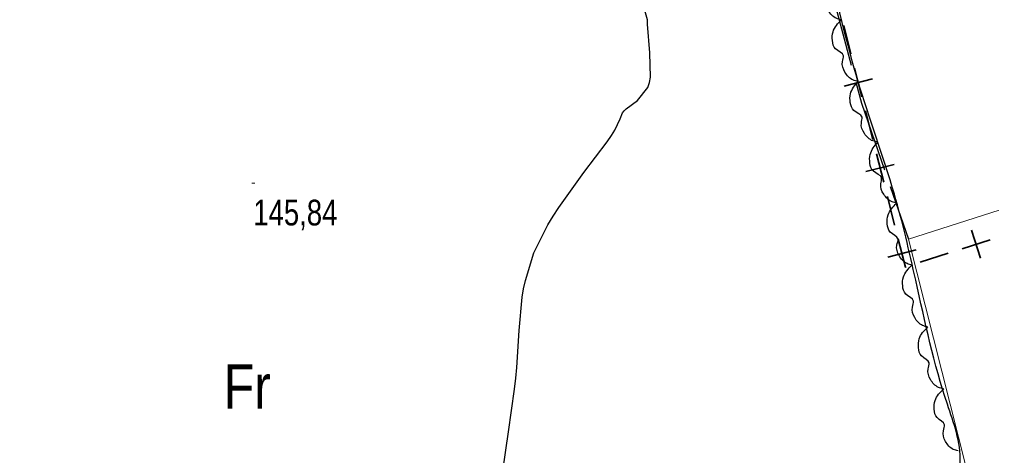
# Model space of a CAD drawing. Extents: x 487425 to 492029, y 4383576 to 4386788.
# Drawn here: x 490570.7 to 490901.3, y 4384428 to 4384576.1 of the extents above; entities that cross this region are included whole.
import ezdxf
from ezdxf.enums import TextEntityAlignment as Align

# ---------------------------------------------------------------- set-up
doc = ezdxf.new("R2010")
doc.units = 0
doc.header["$LTSCALE"] = 4
doc.linetypes.add('LONG_DASHED', pattern=[7.5, 6, -1.5])
for name, color, linetype, lineweight in [('25', 7, 'LONG_DASHED', 25), ('27', 7, 'Continuous', 25), ('34', 7, 'Continuous', 35), ('51', 7, 'Continuous', 13), ('7', 7, 'Continuous', 13), ('8', 7, 'Continuous', 25)]:
    doc.layers.add(name, color=color, linetype=linetype, lineweight=lineweight)
doc.layers.add('31', color=7, linetype='Continuous')

msp = doc.modelspace()

# ---------------------------------------------------------------- linework, layer by layer
at = {"layer": '25'}
msp.add_lwpolyline([(490822.86, 4384672.63), (490839.7, 4384612.75), (490857.05, 4384547.69), (490873.1, 4384501.45)], dxfattribs=at)
at = {"layer": '27'}
for points in [[(490644.78, 4384124.69), (490638.19, 4384129.74), (490611.93, 4384149.16), (490585.08, 4384170.76), (490577.45, 4384178.13), (490574.16, 4384180.84), (490570.8, 4384183.78), (490571.78, 4384185.57), (490577.79, 4384189), (490595.96, 4384198.62), (490628.01, 4384208.42), (490657.81, 4384219.73), (490696.53, 4384230.33), (490730.83, 4384241.48), (490779.38, 4384255.8), (490803.55, 4384263.9), (490813.08, 4384265.6), (490819.01, 4384268.73), (490819.16, 4384269.25), (490815.17, 4384288.46), (490806.93, 4384313.3), (490795.91, 4384340.4), (490788.55, 4384361.8), (490783.29, 4384382.06), (490785.25, 4384384), (490791.71, 4384389.83), (490809.42, 4384394.57), (490833.29, 4384403.42), (490867.28, 4384412.24), (490881.62, 4384417.45), (490889.66, 4384421.17), (490890.64, 4384425.59), (490886.28, 4384445.4), (490875.53, 4384487.5), (490868.27, 4384516.76), (490855.8, 4384555.49), (490841.78, 4384607.12), (490830.43, 4384647.04), (490824.36, 4384673.15), (490789.99, 4384663.66), (490752.38, 4384648.85), (490739.39, 4384643.12), (490734.37, 4384643.13), (490730.32, 4384643.15), (490723.95, 4384645.94), (490712.36, 4384656.17), (490699.8, 4384667.38), (490685.74, 4384680.25), (490684.24, 4384680.62), (490675.55, 4384682.3), (490665.76, 4384690.8), (490660.61, 4384700.27), (490659.04, 4384702.29), (490656.12, 4384704.63), (490633.77, 4384702.37), (490619.37, 4384698.82), (490617.37, 4384698.42)], [(490850.21, 4384576.04), (490848.5, 4384576.5), (490845.77, 4384579.14), (490844.91, 4384582.73), (490845.27, 4384584.76), (490842.59, 4384587.1), (490841.52, 4384589.88), (490841.72, 4384592.9), (490844.54, 4384596.98)], [(490855.91, 4384555.1), (490854.19, 4384555.56), (490851.47, 4384558.2), (490850.61, 4384561.79), (490850.96, 4384563.81), (490848.28, 4384566.15), (490847.21, 4384568.94), (490847.41, 4384571.96), (490850.22, 4384576.04)], [(490862.68, 4384534.48), (490860.95, 4384534.86), (490858.09, 4384537.35), (490857.04, 4384540.9), (490857.29, 4384542.93), (490854.5, 4384545.13), (490853.29, 4384547.86), (490853.33, 4384550.89), (490855.94, 4384555.11)], [(490869.21, 4384513.79), (490867.48, 4384514.18), (490864.65, 4384516.71), (490863.64, 4384520.26), (490863.91, 4384522.29), (490861.14, 4384524.52), (490859.95, 4384527.26), (490860.03, 4384530.28), (490862.67, 4384534.48)], [(490874.27, 4384492.68), (490872.57, 4384493.18), (490869.9, 4384495.88), (490869.11, 4384499.48), (490869.51, 4384501.5), (490866.88, 4384503.89), (490865.87, 4384506.7), (490866.13, 4384509.71), (490869.03, 4384513.74)], [(490879.58, 4384471.64), (490877.87, 4384472.13), (490875.19, 4384474.81), (490874.38, 4384478.41), (490874.77, 4384480.43), (490872.12, 4384482.81), (490871.1, 4384485.61), (490871.34, 4384488.63), (490874.22, 4384492.67)], [(490884.95, 4384450.61), (490883.24, 4384451.11), (490880.56, 4384453.78), (490879.75, 4384457.39), (490880.13, 4384459.4), (490877.49, 4384461.78), (490876.47, 4384464.59), (490876.71, 4384467.6), (490879.59, 4384471.64)], [(490889.99, 4384429.51), (490888.29, 4384430.04), (490885.66, 4384432.77), (490884.93, 4384436.39), (490885.36, 4384438.4), (490882.77, 4384440.83), (490881.8, 4384443.66), (490882.1, 4384446.66), (490885.07, 4384450.64)]]:
    msp.add_spline(points, degree=3, dxfattribs=at)
at = {"layer": '34'}
for p, q in [((490853.51, 4384564.41), (490851.04, 4384574.1)), ((490857.22, 4384549.87), (490854.75, 4384559.56)), ((490860.83, 4384555.96), (490851.14, 4384553.48)), ((490860.93, 4384535.34), (490858.46, 4384545.03)), ((490864.65, 4384520.81), (490862.17, 4384530.5)), ((490868.25, 4384526.89), (490858.56, 4384524.41)), ((490868.36, 4384506.27), (490865.88, 4384515.96)), ((490894.52, 4384504.51), (490897.58, 4384494.99)), ((490900.81, 4384501.28), (490891.29, 4384498.22)), ((490875.67, 4384497.82), (490865.99, 4384495.35)), ((490886.53, 4384496.68), (490877.02, 4384493.62))]:
    msp.add_line(p, q, dxfattribs=at)
msp.add_lwpolyline([(490872.26, 4384492.08), (490872, 4384492), (490869.59, 4384501.43)], dxfattribs=at)
at = {"layer": '51'}
msp.add_lwpolyline([(491089.63, 4384573.61), (491008.05, 4384544.61), (490873.1, 4384501.45), (490892.88, 4384422.96), (490780.22, 4384383.94), (490843.25, 4384198.92)], dxfattribs=at)
at = {"layer": '7'}
msp.add_line((490649.74, 4384520.5), (490650.74, 4384520.5), dxfattribs=at)
at = {"layer": '8'}
msp.add_lwpolyline([(490735.15, 4384422.8), (490737.04, 4384436.05), (490739.06, 4384450.46), (490739.49, 4384454.24), (490739.85, 4384457.92), (490740.67, 4384470.44), (490741.7, 4384481.74), (490742.2, 4384484.65), (490742.79, 4384487.47), (490745.7, 4384496.85), (490750.45, 4384506.37), (490752.2, 4384509.26), (490754.14, 4384512.27), (490762.72, 4384524.08), (490770.58, 4384534.51), (490772.07, 4384536.65), (490773.25, 4384538.47), (490775.04, 4384542.34), (490775.84, 4384544.37), (490776.4, 4384545.03), (490777.1, 4384545.73), (490780.87, 4384548.63), (490784.39, 4384553.03), (490784.94, 4384554.69), (490785.31, 4384556.54), (490785.1, 4384564.78), (490784.26, 4384574.49), (490784.32, 4384575.96), (490776.37, 4384603.98)], dxfattribs=at)

# ---------------------------------------------------------------- texts
at = {"layer": '31', "width": 0.85}
msp.add_text('Fr', height=15, dxfattribs=at).set_placement((490648.2, 4384443.92), align=Align.CENTER)
at = {"layer": '7', "width": 0.8}
msp.add_text('145,84', height=8.75, dxfattribs=at).set_placement((490650.24, 4384506.13))

doc.saveas('drawing.dxf')
